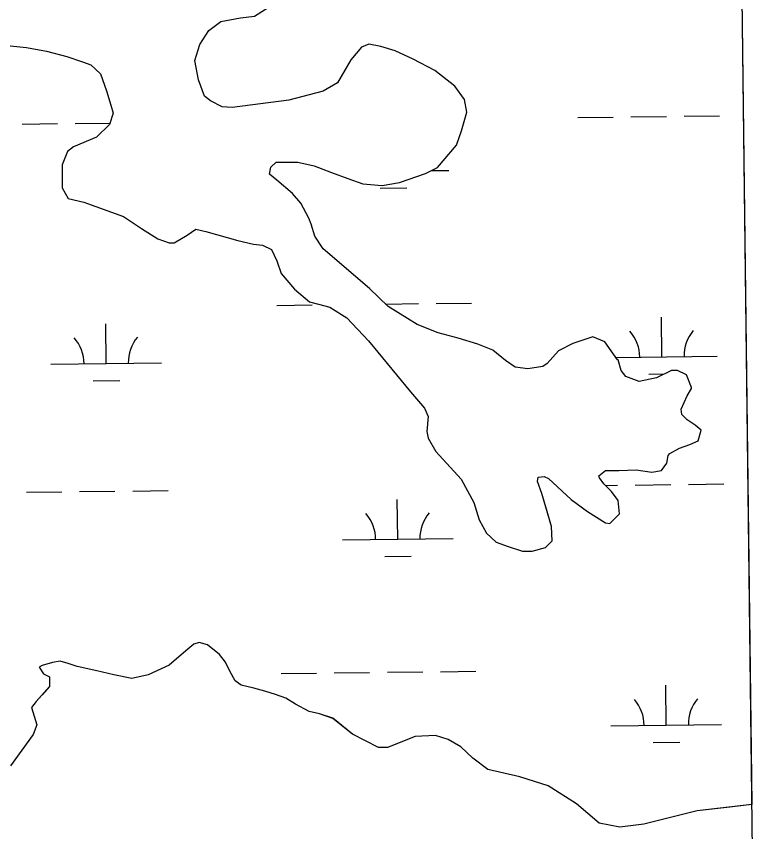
# Model space of a CAD drawing. Extents: x 3694830 to 3732949, y 415201 to 440970.
# Drawn here: x 3730147 to 3730816, y 421336 to 422072 of the extents above; entities that cross this region are included whole.
import ezdxf

# ---------------------------------------------------------------- set-up
doc = ezdxf.new("R2010")
doc.units = 0
for name, color, linetype in [('V-GRID-FRAM', 7, 'Continuous'), ('V-TOPO-SHOR', 7, 'Continuous'), ('V-WETL-SWMP', 7, 'Continuous')]:
    doc.layers.add(name, color=color, linetype=linetype)

msp = doc.modelspace()

# ---------------------------------------------------------------- linework, layer by layer
at = {"layer": 'V-GRID-FRAM'}
msp.add_lwpolyline([(3698844.69, 438797.54), (3730590.83, 439176.18), (3730815.62, 420995.11), (3699053.61, 420616.27), (3698844.69, 438797.54)], dxfattribs=at)
at = {"layer": 'V-TOPO-SHOR'}
for points in [[(3730459.91, 421920.9), (3730477.46, 421919.53), (3730493, 421922.21), (3730516.64, 421930.28), (3730527.46, 421935.67), (3730534.22, 421943.77), (3730544.37, 421955.91), (3730549.11, 421968.73), (3730553.86, 421985.61), (3730551.85, 421997.1), (3730543.08, 422009.26), (3730524.87, 422023.47), (3730505.29, 422033.62), (3730489.1, 422041.07), (3730476.27, 422045.14), (3730465.47, 422047.18), (3730458.71, 422044.49), (3730449.24, 422033.02), (3730437.06, 422012.1), (3730424.22, 422004.69), (3730393.15, 421996.62), (3730341.81, 421989.94), (3730333.04, 421990.62), (3730322.24, 421996.04), (3730316.84, 422000.1), (3730311.46, 422014.96), (3730308.1, 422032.52), (3730312.85, 422046.7), (3730320.97, 422059.52), (3730331.78, 422067.61), (3730349.35, 422070.96), (3730362.18, 422072.3), (3730381.1, 422084.43)], [(3730141.31, 422045.57), (3730156.17, 422044.2), (3730174.4, 422040.8), (3730192.63, 422036.05), (3730206.8, 422031.3), (3730214.23, 422028.59), (3730223, 422020.48), (3730228.38, 422004.94), (3730232.42, 421992.1), (3730234.43, 421984.67), (3730231.04, 421974.54), (3730219.55, 421963.08), (3730198.6, 421954.33), (3730193.19, 421950.28), (3730188.45, 421938.13), (3730188.42, 421917.2), (3730193.81, 421907.74), (3730207.99, 421904.34), (3730243.77, 421891.47), (3730259.96, 421880.64), (3730274.8, 421871.17), (3730284.93, 421867.78), (3730289.66, 421867.77), (3730301.15, 421874.51), (3730309.26, 421879.9), (3730318.03, 421877.86), (3730347.06, 421869.72), (3730361.24, 421866.33), (3730369.34, 421865.64), (3730377.44, 421861.58), (3730382.15, 421851.44)], [(3730382.15, 421851.44), (3730386.19, 421839.96), (3730398.33, 421825.76), (3730411.82, 421814.27), (3730419.92, 421812.23), (3730430.05, 421809.51), (3730445.57, 421800.04), (3730465.13, 421779.08), (3730502.89, 421733.11), (3730515.7, 421718.23), (3730519.06, 421710.8), (3730517.7, 421697.3), (3730519.04, 421691.22), (3730525.77, 421679.05), (3730548.71, 421654.04), (3730560.16, 421633.09), (3730564.87, 421617.55), (3730571.6, 421605.39), (3730580.37, 421597.27), (3730591.17, 421593.2), (3730604, 421589.14), (3730612.78, 421589.13), (3730624.94, 421592.49), (3730631.02, 421598.55), (3730630.36, 421611.39), (3730626.33, 421624.9), (3730621.62, 421641.11), (3730617.58, 421651.92), (3730618.26, 421655.98), (3730623.67, 421656.64), (3730627.72, 421654.61), (3730647.95, 421635.67), (3730662.79, 421624.85), (3730678.99, 421614.7), (3730683.04, 421614.02), (3730691.83, 421622.79), (3730690.5, 421634.95), (3730684.43, 421643.06), (3730677.69, 421649.82), (3730673.64, 421655.23), (3730672.97, 421657.26), (3730679.05, 421661.97), (3730691.21, 421661.96), (3730706.74, 421662.61), (3730720.92, 421660.57), (3730729.7, 421661.91), (3730734.44, 421668.66), (3730735.8, 421675.41), (3730737.15, 421677.43), (3730745.93, 421682.15), (3730755.39, 421685.51), (3730762.83, 421688.88), (3730765.54, 421698.33), (3730760.14, 421703.06), (3730752.72, 421707.8), (3730748, 421712.53), (3730747.33, 421717.26), (3730752.75, 421729.41), (3730756.81, 421736.16), (3730756.81, 421736.83), (3730752.1, 421748.32), (3730744, 421752.38), (3730738.6, 421752.39), (3730725.08, 421745.66), (3730709.54, 421742.3), (3730697.39, 421747.04), (3730693.35, 421752.45), (3730690.66, 421761.91), (3730689.98, 421761.91), (3730678.52, 421778.13), (3730667.73, 421782.87), (3730649.48, 421776.82), (3730636.65, 421770.08), (3730626.5, 421758.61), (3730622.45, 421755.92), (3730608.94, 421753.91), (3730597.46, 421755.27), (3730588.69, 421761.36), (3730577.22, 421770.83), (3730563.72, 421776.25), (3730546.17, 421781.68), (3730527.94, 421786.43), (3730509.04, 421793.88), (3730482.72, 421810.12), (3730465.86, 421826.35), (3730424.04, 421862.19), (3730416.62, 421873.68), (3730413.26, 421884.49), (3730411.24, 421889.9), (3730403.83, 421903.42), (3730396.41, 421912.2), (3730382.25, 421924.38), (3730375.5, 421929.79), (3730376.86, 421935.87), (3730381.59, 421940.59), (3730389.02, 421940.58), (3730401.18, 421940.56), (3730416.03, 421937.17), (3730431.56, 421931.07), (3730446.41, 421925.65), (3730459.91, 421920.9)], [(3730713.76, 421342.5), (3730692.15, 421339.83), (3730673.24, 421343.23), (3730653, 421360.82), (3730627.36, 421377.06), (3730601.71, 421385.19), (3730572.68, 421391.98), (3730559.19, 421402.13), (3730548.39, 421412.27), (3730536.92, 421419.04), (3730525.45, 421422.43), (3730507.21, 421421.78), (3730482.21, 421411.68), (3730474.11, 421411.69), (3730450.49, 421423.88), (3730432.95, 421438.09), (3730420.8, 421442.15), (3730411.35, 421444.19), (3730399.2, 421450.96), (3730390.43, 421456.37), (3730380.98, 421459.76), (3730371.52, 421462.48), (3730361.4, 421465.19), (3730349.92, 421467.91), (3730344.52, 421471.96), (3730339.81, 421480.75), (3730335.77, 421488.86), (3730330.37, 421495.62), (3730319.58, 421504.41), (3730312.16, 421506.45), (3730307.43, 421505.1), (3730299.99, 421499.03), (3730285.12, 421486.22), (3730266.2, 421477.47), (3730251.33, 421474.11), (3730235.13, 421477.51), (3730219.6, 421480.9), (3730202.05, 421484.98), (3730193.95, 421487.69), (3730186.52, 421489.72), (3730179.77, 421488.38), (3730170.31, 421485.69), (3730167.61, 421484.35), (3730171.65, 421478.26), (3730177.05, 421475.56), (3730177.04, 421466.78), (3730170.28, 421459.36), (3730164.87, 421453.29), (3730160.81, 421447.89), (3730165.52, 421432.35), (3730162.13, 421423.58), (3730141.83, 421395.24)], [(3730811.1, 421360.16), (3730791.44, 421357.94), (3730761.72, 421354.6), (3730713.76, 421342.5)]]:
    msp.add_lwpolyline(points, dxfattribs=at)
at = {"layer": 'V-WETL-SWMP'}
for p, q in [((3730801.17, 422163.58), (3730811.1, 421360.16)), ((3730331.78, 422067.61), (3730349.35, 422070.96)), ((3730349.35, 422070.96), (3730362.18, 422072.3)), ((3730320.97, 422059.52), (3730331.78, 422067.61)), ((3730312.85, 422046.7), (3730320.97, 422059.52)), ((3730141.31, 422045.57), (3730156.17, 422044.2)), ((3730156.17, 422044.2), (3730174.4, 422040.8)), ((3730174.4, 422040.8), (3730192.63, 422036.05)), ((3730308.1, 422032.52), (3730312.85, 422046.7)), ((3730458.71, 422044.49), (3730449.24, 422033.02)), ((3730465.47, 422047.18), (3730458.71, 422044.49)), ((3730476.27, 422045.14), (3730465.47, 422047.18)), ((3730489.1, 422041.07), (3730476.27, 422045.14)), ((3730505.3, 422033.62), (3730489.1, 422041.07)), ((3730192.63, 422036.05), (3730206.8, 422031.3)), ((3730524.87, 422023.47), (3730505.3, 422033.62)), ((3730206.8, 422031.3), (3730214.23, 422028.59)), ((3730214.23, 422028.59), (3730223, 422020.48)), ((3730311.46, 422014.96), (3730308.1, 422032.52)), ((3730449.24, 422033.02), (3730437.06, 422012.1)), ((3730223, 422020.48), (3730228.38, 422004.94)), ((3730543.08, 422009.26), (3730524.87, 422023.47)), ((3730316.84, 422000.1), (3730311.46, 422014.96)), ((3730437.06, 422012.1), (3730424.22, 422004.69)), ((3730228.38, 422004.94), (3730232.42, 421992.1)), ((3730424.22, 422004.69), (3730393.15, 421996.62)), ((3730551.85, 421997.1), (3730543.08, 422009.26)), ((3730322.24, 421996.04), (3730316.84, 422000.1)), ((3730393.15, 421996.62), (3730341.81, 421989.94)), ((3730553.86, 421985.61), (3730551.85, 421997.1)), ((3730232.42, 421992.1), (3730234.43, 421984.67)), ((3730333.04, 421990.62), (3730322.24, 421996.04)), ((3730341.81, 421989.94), (3730333.04, 421990.62)), ((3730234.43, 421984.67), (3730231.04, 421974.55)), ((3730549.11, 421968.73), (3730553.86, 421985.61)), ((3730702.02, 421981.5), (3730734.02, 421981.88)), ((3730750.02, 421982.08), (3730782.01, 421982.46)), ((3730152.15, 421974.94), (3730184.15, 421975.33)), ((3730200.15, 421975.52), (3730231.49, 421975.89)), ((3730231.04, 421974.55), (3730219.55, 421963.08)), ((3730654.02, 421980.93), (3730686.02, 421981.31)), ((3730544.37, 421955.91), (3730549.11, 421968.73)), ((3730219.55, 421963.08), (3730198.6, 421954.33)), ((3730198.6, 421954.33), (3730193.19, 421950.28)), ((3730527.46, 421935.67), (3730544.37, 421955.91)), ((3730193.19, 421950.28), (3730188.45, 421938.13)), ((3730188.45, 421938.13), (3730188.42, 421917.2)), ((3730376.86, 421935.87), (3730381.59, 421940.59)), ((3730381.59, 421940.59), (3730401.18, 421940.56)), ((3730401.18, 421940.56), (3730416.03, 421937.17)), ((3730375.5, 421929.79), (3730376.86, 421935.87)), ((3730416.03, 421937.17), (3730431.56, 421931.07)), ((3730431.56, 421931.07), (3730446.41, 421925.65)), ((3730493, 421922.21), (3730516.64, 421930.28)), ((3730516.64, 421930.28), (3730527.46, 421935.67)), ((3730521.94, 421932.92), (3730537.52, 421933.11)), ((3730382.25, 421924.38), (3730375.5, 421929.79)), ((3730396.41, 421912.2), (3730382.25, 421924.38)), ((3730446.41, 421925.65), (3730459.91, 421920.9)), ((3730188.42, 421917.2), (3730193.81, 421907.74)), ((3730459.91, 421920.9), (3730477.46, 421919.53)), ((3730475.71, 421916.94), (3730499.71, 421917.22)), ((3730477.46, 421919.53), (3730493, 421922.21)), ((3730403.83, 421903.42), (3730396.41, 421912.2)), ((3730193.81, 421907.74), (3730207.99, 421904.34)), ((3730207.99, 421904.34), (3730243.77, 421891.47)), ((3730411.24, 421889.9), (3730403.83, 421903.42)), ((3730243.77, 421891.47), (3730259.96, 421880.64)), ((3730413.26, 421884.49), (3730411.24, 421889.9)), ((3730259.96, 421880.64), (3730274.8, 421871.17)), ((3730301.15, 421874.51), (3730309.26, 421879.9)), ((3730309.26, 421879.9), (3730318.03, 421877.86)), ((3730416.62, 421873.68), (3730413.26, 421884.49)), ((3730274.8, 421871.17), (3730284.93, 421867.78)), ((3730289.66, 421867.77), (3730301.15, 421874.51)), ((3730318.03, 421877.86), (3730347.06, 421869.72)), ((3730424.04, 421862.2), (3730416.62, 421873.68)), ((3730284.93, 421867.78), (3730289.66, 421867.77)), ((3730347.06, 421869.72), (3730361.24, 421866.33)), ((3730361.24, 421866.33), (3730369.34, 421865.64)), ((3730369.34, 421865.64), (3730377.44, 421861.58)), ((3730377.44, 421861.58), (3730382.15, 421851.44)), ((3730465.86, 421826.35), (3730424.04, 421862.2)), ((3730382.15, 421851.44), (3730386.19, 421839.96)), ((3730386.19, 421839.96), (3730398.33, 421825.76)), ((3730398.33, 421825.76), (3730411.82, 421814.26)), ((3730482.72, 421810.12), (3730465.86, 421826.35)), ((3730411.82, 421814.26), (3730419.92, 421812.23)), ((3730419.92, 421812.23), (3730430.05, 421809.51)), ((3730480.41, 421812.35), (3730510.11, 421812.7)), ((3730526.11, 421812.89), (3730558.11, 421813.27)), ((3730382.12, 421811.17), (3730414.12, 421811.56)), ((3730430.05, 421809.51), (3730445.57, 421800.04)), ((3730509.04, 421793.88), (3730482.72, 421810.12)), ((3730445.57, 421800.04), (3730465.13, 421779.08)), ((3730730.02, 421764.58), (3730729.59, 421800.58)), ((3730228.14, 421758.59), (3730227.71, 421794.59)), ((3730527.94, 421786.43), (3730509.04, 421793.88)), ((3730546.17, 421781.68), (3730527.94, 421786.43)), ((3730667.73, 421782.87), (3730649.48, 421776.82)), ((3730678.52, 421778.13), (3730667.73, 421782.87)), ((3730465.13, 421779.08), (3730502.88, 421733.11)), ((3730563.72, 421776.25), (3730546.17, 421781.68)), ((3730577.22, 421770.83), (3730563.72, 421776.25)), ((3730649.48, 421776.82), (3730636.65, 421770.08)), ((3730689.98, 421761.91), (3730678.52, 421778.13)), ((3730588.69, 421761.36), (3730577.22, 421770.83)), ((3730636.65, 421770.08), (3730626.5, 421758.61)), ((3730597.46, 421755.27), (3730588.69, 421761.36)), ((3730688.45, 421764.08), (3730780.01, 421765.17)), ((3730690.66, 421761.91), (3730689.98, 421761.91)), ((3730693.35, 421752.45), (3730690.66, 421761.91)), ((3730178.15, 421758), (3730278.14, 421759.19)), ((3730608.94, 421753.91), (3730597.46, 421755.27)), ((3730622.45, 421755.92), (3730608.94, 421753.91)), ((3730626.5, 421758.61), (3730622.45, 421755.92)), ((3730697.39, 421747.04), (3730693.35, 421752.45)), ((3730709.54, 421742.3), (3730697.39, 421747.04)), ((3730718.2, 421749.01), (3730732.14, 421749.17)), ((3730738.6, 421752.39), (3730725.08, 421745.65)), ((3730744, 421752.38), (3730738.6, 421752.39)), ((3730752.1, 421748.32), (3730744, 421752.38)), ((3730756.81, 421736.83), (3730752.1, 421748.32)), ((3730216.33, 421743.02), (3730240.33, 421743.31)), ((3730725.08, 421745.65), (3730709.54, 421742.3)), ((3730502.88, 421733.11), (3730515.7, 421718.23)), ((3730752.75, 421729.41), (3730756.81, 421736.16)), ((3730756.81, 421736.16), (3730756.81, 421736.83)), ((3730747.33, 421717.26), (3730752.75, 421729.41)), ((3730515.7, 421718.23), (3730519.06, 421710.8)), ((3730748, 421712.53), (3730747.33, 421717.26)), ((3730519.06, 421710.8), (3730517.7, 421697.3)), ((3730752.72, 421707.8), (3730748, 421712.53)), ((3730760.14, 421703.06), (3730752.72, 421707.8)), ((3730765.54, 421698.33), (3730760.14, 421703.06)), ((3730517.7, 421697.3), (3730519.04, 421691.22)), ((3730762.83, 421688.88), (3730765.54, 421698.33)), ((3730519.04, 421691.22), (3730525.78, 421679.05)), ((3730755.39, 421685.51), (3730762.83, 421688.88)), ((3730737.15, 421677.43), (3730745.93, 421682.15)), ((3730745.93, 421682.15), (3730755.39, 421685.51)), ((3730525.78, 421679.05), (3730548.7, 421654.04)), ((3730734.44, 421668.66), (3730735.79, 421675.41)), ((3730735.79, 421675.41), (3730737.15, 421677.43)), ((3730729.7, 421661.91), (3730734.44, 421668.66)), ((3730672.97, 421657.25), (3730679.05, 421661.97)), ((3730679.05, 421661.97), (3730691.21, 421661.96)), ((3730691.21, 421661.96), (3730706.74, 421662.61)), ((3730706.74, 421662.61), (3730720.92, 421660.57)), ((3730720.92, 421660.57), (3730729.7, 421661.91)), ((3730548.7, 421654.04), (3730560.16, 421633.09)), ((3730617.58, 421651.92), (3730618.26, 421655.97)), ((3730621.62, 421641.11), (3730617.58, 421651.92)), ((3730618.26, 421655.97), (3730623.67, 421656.64)), ((3730623.67, 421656.64), (3730627.72, 421654.61)), ((3730627.72, 421654.61), (3730647.95, 421635.68)), ((3730673.64, 421655.23), (3730672.97, 421657.25)), ((3730677.69, 421649.82), (3730673.64, 421655.23)), ((3730204.11, 421642.87), (3730236.11, 421643.25)), ((3730252.11, 421643.44), (3730284.11, 421643.82)), ((3730684.43, 421643.06), (3730677.69, 421649.82)), ((3730678.97, 421648.53), (3730689.99, 421648.66)), ((3730690.5, 421634.95), (3730684.43, 421643.06)), ((3730705.99, 421648.85), (3730737.98, 421649.23)), ((3730753.98, 421649.42), (3730785.98, 421649.81)), ((3730156.12, 421642.29), (3730188.12, 421642.67)), ((3730491.49, 421599.86), (3730491.06, 421635.86)), ((3730630.36, 421611.39), (3730621.62, 421641.11)), ((3730647.95, 421635.68), (3730662.79, 421624.85)), ((3730560.16, 421633.09), (3730564.87, 421617.55)), ((3730691.83, 421622.79), (3730690.5, 421634.95)), ((3730662.79, 421624.85), (3730678.99, 421614.7)), ((3730683.04, 421614.02), (3730691.83, 421622.79)), ((3730564.87, 421617.55), (3730571.6, 421605.39)), ((3730678.99, 421614.7), (3730683.04, 421614.02)), ((3730631.02, 421598.56), (3730630.36, 421611.39)), ((3730441.5, 421599.26), (3730541.49, 421600.46)), ((3730571.6, 421605.39), (3730580.37, 421597.27)), ((3730624.94, 421592.49), (3730631.02, 421598.56)), ((3730580.37, 421597.27), (3730591.17, 421593.2)), ((3730591.17, 421593.2), (3730604, 421589.14)), ((3730612.78, 421589.12), (3730624.94, 421592.49)), ((3730479.68, 421584.29), (3730503.68, 421584.57)), ((3730604, 421589.14), (3730612.78, 421589.12)), ((3730307.43, 421505.1), (3730299.99, 421499.03)), ((3730312.15, 421506.45), (3730307.43, 421505.1)), ((3730319.58, 421504.41), (3730312.15, 421506.45)), ((3730330.37, 421495.62), (3730319.58, 421504.41)), ((3730299.99, 421499.03), (3730285.12, 421486.22)), ((3730335.77, 421488.86), (3730330.37, 421495.62)), ((3730179.77, 421488.38), (3730170.31, 421485.69)), ((3730186.52, 421489.73), (3730179.77, 421488.38)), ((3730193.95, 421487.69), (3730186.52, 421489.73)), ((3730339.81, 421480.75), (3730335.77, 421488.86)), ((3730170.31, 421485.69), (3730167.61, 421484.35)), ((3730167.61, 421484.35), (3730171.65, 421478.26)), ((3730202.05, 421484.98), (3730193.95, 421487.69)), ((3730219.6, 421480.9), (3730202.05, 421484.98)), ((3730235.13, 421477.51), (3730219.6, 421480.9)), ((3730285.12, 421486.22), (3730266.2, 421477.47)), ((3730344.52, 421471.96), (3730339.81, 421480.75)), ((3730171.65, 421478.26), (3730177.05, 421475.56)), ((3730177.05, 421475.56), (3730177.04, 421466.78)), ((3730251.33, 421474.11), (3730235.13, 421477.51)), ((3730266.2, 421477.47), (3730251.33, 421474.11)), ((3730386.09, 421478.52), (3730418.09, 421478.9)), ((3730434.08, 421479.1), (3730466.08, 421479.48)), ((3730482.08, 421479.67), (3730514.08, 421480.05)), ((3730530.08, 421480.24), (3730562.08, 421480.62)), ((3730177.04, 421466.78), (3730164.87, 421453.29)), ((3730349.92, 421467.91), (3730344.52, 421471.96)), ((3730361.4, 421465.19), (3730349.92, 421467.91)), ((3730733.98, 421431.93), (3730733.55, 421467.92)), ((3730371.52, 421462.48), (3730361.4, 421465.19)), ((3730380.98, 421459.76), (3730371.52, 421462.48)), ((3730390.43, 421456.37), (3730380.98, 421459.76)), ((3730164.87, 421453.29), (3730160.81, 421447.89)), ((3730399.2, 421450.96), (3730390.43, 421456.37)), ((3730160.81, 421447.89), (3730165.52, 421432.35)), ((3730411.35, 421444.19), (3730399.2, 421450.96)), ((3730420.8, 421442.15), (3730411.35, 421444.19)), ((3730432.95, 421438.08), (3730420.8, 421442.15)), ((3730450.49, 421423.88), (3730432.95, 421438.08)), ((3730165.52, 421432.35), (3730162.13, 421423.58)), ((3730683.99, 421431.33), (3730783.98, 421432.52)), ((3730162.13, 421423.58), (3730141.83, 421395.24)), ((3730474.11, 421411.69), (3730450.49, 421423.88)), ((3730507.21, 421421.78), (3730482.21, 421411.68)), ((3730525.45, 421422.43), (3730507.21, 421421.78)), ((3730536.92, 421419.04), (3730525.45, 421422.43)), ((3730548.39, 421412.27), (3730536.92, 421419.04)), ((3730722.17, 421416.35), (3730746.17, 421416.64)), ((3730482.21, 421411.68), (3730474.11, 421411.69)), ((3730559.19, 421402.13), (3730548.39, 421412.27)), ((3730572.68, 421391.98), (3730559.19, 421402.13)), ((3730601.71, 421385.19), (3730572.68, 421391.98)), ((3730627.36, 421377.06), (3730601.71, 421385.19)), ((3730653, 421360.82), (3730627.36, 421377.06)), ((3730673.24, 421343.23), (3730653, 421360.82)), ((3730811.1, 421360.16), (3730761.72, 421354.6)), ((3730761.72, 421354.6), (3730713.76, 421342.5)), ((3730692.14, 421339.83), (3730673.24, 421343.23)), ((3730713.76, 421342.5), (3730692.14, 421339.83))]:
    msp.add_line(p, q, dxfattribs=at)
for centre, start, end in [((3730674.77, 421764.39), 359.91153, 41.45519), ((3730785.25, 421765.71), 139.91153, 181.45518), ((3730172.9, 421758.41), 359.91153, 41.45519), ((3730283.38, 421759.73), 139.91153, 181.45518), ((3730436.25, 421599.68), 359.91153, 41.45519), ((3730546.73, 421600.99), 139.91153, 181.45518), ((3730678.74, 421431.74), 359.91153, 41.45519), ((3730789.22, 421433.06), 139.91153, 181.45518)]:
    msp.add_arc(centre, 35.25, start, end, dxfattribs=at)

doc.saveas('drawing.dxf')
